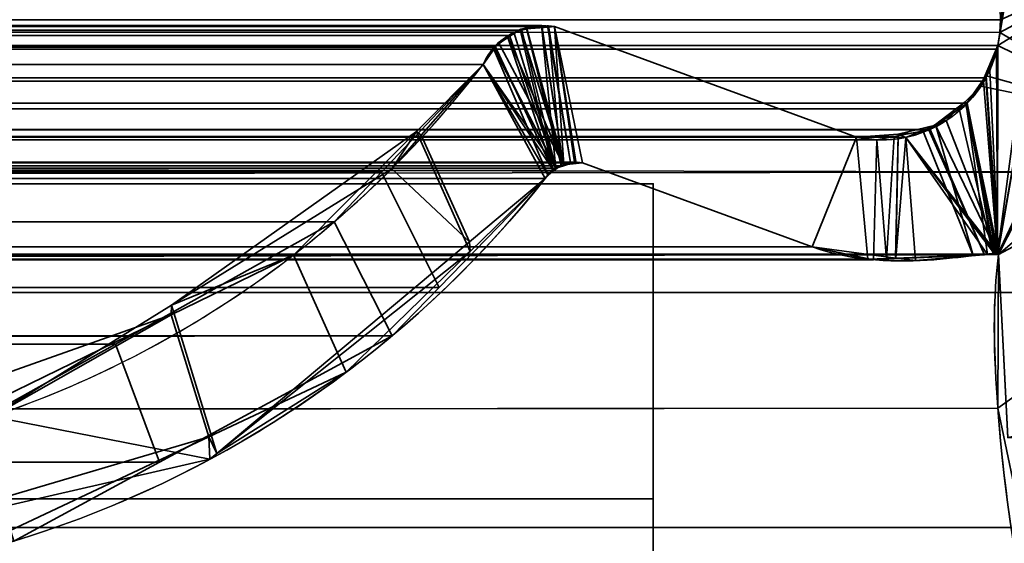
# Model space of a CAD drawing. Header units: millimetres. Extents: x -508 to 6708, y -115 to 193.
# Tile 620 of 656: x 1854.98 to 1861.23, y -2.28 to 1.04. Entities that reach past the tile are written whole.
import ezdxf

# ---------------------------------------------------------------- set-up
doc = ezdxf.new("R2010")
doc.units = ezdxf.units.MM
doc.layers.add('151', color=7, linetype='Continuous', true_color=0xffffff)

# ---------------------------------------------------------------- blocks, each defined once
blk = doc.blocks.new('UG_SURFACE_002')
at = {"layer": '151', "color": 252, "linetype": 'Continuous', "lineweight": 35}
for points in [[(2057.4999, -10, 2215.25), (2057.4999, 174.4, 2215.25), (942.5, 174.4, 2215.25), (942.5, -10, 2215.25)], [(1092.5, -10, 2065.2499), (1092.5, 174.4, 2065.2499), (1907.5, 174.4, 2065.2499), (1907.5, -10, 2065.2499)]]:
    blk.add_3dface(points, dxfattribs=at)
blk = doc.blocks.new('UG_SURFACE_143')
at = {"layer": '151', "color": 7, "linetype": 'Continuous', "lineweight": 35}
for points in [[(1141, -26, 2017), (1859, -26, 2017), (1859, 0, 2017), (1141, 0, 2017)], [(1141, 0, 2), (1141, 0, 2017), (1859, 0, 2017), (1859, 0, 2)], [(1141, 0, 2), (1859, 0, 2), (1859, -2), (1141, -2)], [(1859, 0, 2), (1859, 0, 2017), (1859, -9, 30.5)], [(1859, 0, 2017), (1859, -26, 2017), (1859, -26), (1859, -22.5, 30.5)], [(1859, -22.5, 30.5), (1859, -9, 30.5), (1859, 0, 2017)], [(1859, -9, 30.5), (1859, -9), (1859, -2), (1859, 0, 2)], [(1141, -9), (1141, -2), (1859, -2), (1859, -9)]]:
    blk.add_3dface(points, dxfattribs=at)
blk = doc.blocks.new('UG_SURFACE_148')
at = {"layer": '151', "color": 252, "linetype": 'Continuous', "lineweight": 35}
for points in [[(1135.5, -21.92, 2021.75), (1864.5, -21.92, 2021.75), (1864.5, 13.42, 2021.75), (1135.5, 13.42, 2021.75)], [(1137, -21.92, 2020.2501), (1137, 13.42, 2020.2501), (1863, 13.42, 2020.2501), (1863, -21.92, 2020.2501)]]:
    blk.add_3dface(points, dxfattribs=at)
blk = doc.blocks.new('UG_SURFACE_151')
at = {"layer": '151', "color": 252, "linetype": 'Continuous', "lineweight": 35}
for points in [[(1153, 3.0145, -6.75), (1138, 3.0145, -6.75), (1138, -16.9528, -6.75), (1862, -16.9528, -6.75)], [(1847, 3.0145, -7.75), (1862, 3.0145, -7.75), (1862, -16.9528, -7.75), (1138, -16.9528, -7.75)], [(1847, 3.0145, -6.75), (1153, 3.0145, -6.75), (1862, -16.9528, -6.75)], [(1862, -16.9528, -6.75), (1862, 3.0145, -6.75), (1847, 3.0145, -6.75)]]:
    blk.add_3dface(points, dxfattribs=at)
blk = doc.blocks.new('UG_SURFACE_155')
at = {"layer": '151', "color": 7, "linetype": 'Continuous', "lineweight": 35}
for points in [[(1861.1853, -0.4469, 2018.4352), (1862.0888, 6.3541, 2019.3388), (1862.1328, 5.0214, 2019.3827), (1862.1284, 4.9608, 2019.3784)], [(1861.1883, 0.8784, 2018.4383), (1862.0888, 6.3541, 2019.3388), (1861.1853, -0.4469, 2018.4352)], [(1862.0888, 6.3541, 2019.3388), (1861.1883, 0.8784, 2018.4383), (1861.2012, 0.9603, 2018.4512)], [(1862.0888, 6.3541, 2019.3388), (1861.2012, 0.9603, 2018.4512), (1861.2049, 1.0412, 2018.4548)], [(1861.1876, -0.4479, 2018.4376), (1861.1853, -0.4469, 2018.4352), (1862.1284, 4.9608, 2019.3784)], [(1861.1876, -0.4479, 2018.4376), (1862.1284, 4.9608, 2019.3784), (1862.175, 1.6459, 2019.4249)], [(1862.1695, 0.0733, 2019.4194), (1137.825, 1.6459, 2019.4249), (1137.7392, -0.6892, 2019.5107)], [(1862.1695, 0.0733, 2019.4194), (1862.175, 1.6459, 2019.4249), (1137.825, 1.6459, 2019.4249)], [(1862.175, 1.6459, 2019.4249), (1862.1695, 0.0733, 2019.4194), (1861.1926, -0.4501, 2018.4426), (1861.1876, -0.4479, 2018.4376)], [(1138.7951, 1.0412, 2018.4548), (1861.2012, 0.9603, 2018.4512), (1861.1883, 0.8784, 2018.4383)], [(1138.7951, 1.0412, 2018.4548), (1861.2049, 1.0412, 2018.4548), (1861.2012, 0.9603, 2018.4512)], [(1861.1883, 0.8784, 2018.4383), (1138.8117, 0.8784, 2018.4383), (1138.7951, 1.0412, 2018.4548)], [(1141.7067, 1.0043, 2015.5432), (1141.6266, 0.997, 2015.6233), (1858.3734, 0.997, 2015.6233)], [(1141.7067, 1.0043, 2015.5432), (1858.3734, 0.997, 2015.6233), (1858.2933, 1.0043, 2015.5432)], [(1858.2933, 1.0043, 2015.5432), (1858.291, 1.0038, 2015.5411), (1141.709, 1.0038, 2015.5411), (1141.7067, 1.0043, 2015.5432)], [(1141.709, 1.0038, 2015.5411), (1858.291, 1.0038, 2015.5411), (1858.1668, 0.974, 2015.4169), (1141.8332, 0.974, 2015.4169)], [(1858.1668, 0.974, 2015.4169), (1858.291, 1.0038, 2015.5411), (1858.3826, 0.0991, 2015.6326)], [(1858.4315, 0.1144, 2015.6815), (1858.291, 1.0038, 2015.5411), (1858.2933, 1.0043, 2015.5432)], [(1858.4315, 0.1144, 2015.6815), (1858.3826, 0.0991, 2015.6326), (1858.291, 1.0038, 2015.5411)], [(1858.2933, 1.0043, 2015.5432), (1858.3734, 0.997, 2015.6233), (1858.5011, 0.1363, 2015.7511), (1858.4315, 0.1144, 2015.6815)], [(1141.6266, 0.997, 2015.6233), (1139.7102, 0.295, 2017.5397), (1860.2898, 0.295, 2017.5397), (1858.3734, 0.997, 2015.6233)], [(1141.8852, 0.9616, 2015.3649), (1141.8332, 0.974, 2015.4169), (1858.1668, 0.974, 2015.4169)], [(1141.8852, 0.9616, 2015.3649), (1858.1668, 0.974, 2015.4169), (1858.1148, 0.9616, 2015.3649)], [(1858.1148, 0.9616, 2015.3649), (1141.9122, 0.941, 2015.3377), (1141.8852, 0.9616, 2015.3649)], [(1858.1148, 0.9616, 2015.3649), (1858.0878, 0.941, 2015.3377), (1141.9122, 0.941, 2015.3377)], [(1142.0065, 0.8695, 2015.2435), (1141.9122, 0.941, 2015.3377), (1858.0878, 0.941, 2015.3377)], [(1142.0065, 0.8695, 2015.2435), (1858.0878, 0.941, 2015.3377), (1857.9935, 0.8695, 2015.2435)], [(1858.3826, 0.0991, 2015.6326), (1857.9915, 0.8664, 2015.2414), (1857.9935, 0.8695, 2015.2435), (1858.0878, 0.941, 2015.3377)], [(1858.0878, 0.941, 2015.3377), (1858.1148, 0.9616, 2015.3649), (1858.3826, 0.0991, 2015.6326)], [(1858.3826, 0.0991, 2015.6326), (1858.1148, 0.9616, 2015.3649), (1858.1668, 0.974, 2015.4169)], [(1858.3734, 0.997, 2015.6233), (1858.5515, 0.1329, 2015.8014), (1858.5031, 0.1361, 2015.753)], [(1860.0085, -0.4009, 2017.2584), (1858.5515, 0.1329, 2015.8014), (1858.3734, 0.997, 2015.6233), (1860.2898, 0.295, 2017.5397)], [(1858.5031, 0.1361, 2015.753), (1858.5011, 0.1363, 2015.7511), (1858.3734, 0.997, 2015.6233)], [(1138.8117, 0.8784, 2018.4383), (1861.1883, 0.8784, 2018.4383), (1861.1794, 0.8544, 2018.4293)], [(1861.1794, 0.8544, 2018.4293), (1138.8186, 0.8526, 2018.4314), (1138.8117, 0.8784, 2018.4383)], [(1861.1794, 0.8544, 2018.4293), (1861.1883, 0.8784, 2018.4383), (1861.1853, -0.4469, 2018.4352)], [(1138.8309, 0.8061, 2018.4193), (1138.8186, 0.8526, 2018.4314), (1861.1794, 0.8544, 2018.4293)], [(1138.8309, 0.8061, 2018.4193), (1861.1794, 0.8544, 2018.4293), (1861.1114, 0.6712, 2018.3613)], [(1857.9935, 0.8695, 2015.2435), (1142.0085, 0.8664, 2015.2414), (1142.0065, 0.8695, 2015.2435)], [(1857.9935, 0.8695, 2015.2435), (1857.9915, 0.8664, 2015.2414), (1142.0085, 0.8664, 2015.2414)], [(1142.0085, 0.8664, 2015.2414), (1857.9915, 0.8664, 2015.2414), (1857.9214, 0.7573, 2015.1713), (1142.0786, 0.7573, 2015.1713)], [(1858.3826, 0.0991, 2015.6326), (1858.3674, 0.0844, 2015.6174), (1857.9214, 0.7573, 2015.1713), (1857.9915, 0.8664, 2015.2414)], [(1861.1853, -0.4469, 2018.4352), (1861.1114, 0.6712, 2018.3613), (1861.1794, 0.8544, 2018.4293)], [(1138.8309, 0.8061, 2018.4193), (1861.1114, 0.6712, 2018.3613), (1861.0958, 0.65, 2018.3458)], [(1861.0958, 0.65, 2018.3458), (1138.905, 0.6498, 2018.3451), (1138.8309, 0.8061, 2018.4193)], [(1142.0786, 0.7573, 2015.1713), (1857.9214, 0.7573, 2015.1713), (1857.2749, 0.074, 2014.5249), (1142.7251, 0.074, 2014.5249)], [(1857.2749, 0.074, 2014.5249), (1857.9214, 0.7573, 2015.1713), (1858.3143, 0.0331, 2015.5642), (1857.6423, -0.6579, 2014.8923)], [(1857.9214, 0.7573, 2015.1713), (1858.3674, 0.0844, 2015.6174), (1858.3143, 0.0331, 2015.5642)], [(1138.905, 0.6498, 2018.3451), (1861.0958, 0.65, 2018.3458), (1860.993, 0.5104, 2018.2431)], [(1138.9185, 0.6214, 2018.3315), (1138.905, 0.6498, 2018.3451), (1860.993, 0.5104, 2018.2431)], [(1861.1853, -0.4469, 2018.4352), (1860.993, 0.5104, 2018.2431), (1861.0958, 0.65, 2018.3458)], [(1861.0958, 0.65, 2018.3458), (1861.1114, 0.6712, 2018.3613), (1861.1853, -0.4469, 2018.4352)], [(1138.9185, 0.6214, 2018.3315), (1860.993, 0.5104, 2018.2431), (1860.9424, 0.4748, 2018.1923)], [(1860.9424, 0.4748, 2018.1923), (1139.0568, 0.4692, 2018.1932), (1138.9185, 0.6214, 2018.3315)], [(1860.9424, 0.4748, 2018.1923), (1860.993, 0.5104, 2018.2431), (1861.1569, -0.4482, 2018.4071)], [(1860.993, 0.5104, 2018.2431), (1861.1785, -0.4472, 2018.4286), (1861.1569, -0.4482, 2018.4071)], [(1860.993, 0.5104, 2018.2431), (1861.1853, -0.4469, 2018.4352), (1861.1785, -0.4472, 2018.4286)], [(1139.079, 0.4448, 2018.1711), (1139.0568, 0.4692, 2018.1932), (1860.9424, 0.4748, 2018.1923)], [(1139.079, 0.4448, 2018.1711), (1860.9424, 0.4748, 2018.1923), (1860.7571, 0.3446, 2018.007)], [(1139.079, 0.4448, 2018.1711), (1860.7571, 0.3446, 2018.007), (1860.7485, 0.3429, 2017.9985)], [(1860.7485, 0.3429, 2017.9985), (1139.2545, 0.3554, 2017.9956), (1139.079, 0.4448, 2018.1711)], [(1861.1569, -0.4482, 2018.4071), (1861.1029, -0.4506, 2018.353), (1860.7571, 0.3446, 2018.007), (1860.9424, 0.4748, 2018.1923)], [(1139.3539, 0.3048, 2017.8962), (1139.2545, 0.3554, 2017.9956), (1860.7485, 0.3429, 2017.9985)], [(1139.47, 0.3016, 2017.7801), (1139.3539, 0.3048, 2017.8962), (1860.7485, 0.3429, 2017.9985)], [(1860.7485, 0.3429, 2017.9985), (1860.5286, 0.3, 2017.7786), (1139.47, 0.3016, 2017.7801)], [(1861.1029, -0.4506, 2018.353), (1860.4814, -0.4784, 2017.7314), (1860.5286, 0.3, 2017.7786), (1860.7485, 0.3429, 2017.9985)], [(1860.7485, 0.3429, 2017.9985), (1860.7571, 0.3446, 2018.007), (1861.1029, -0.4506, 2018.353)], [(1139.47, 0.3016, 2017.7801), (1860.5286, 0.3, 2017.7786), (1860.4199, 0.2788, 2017.6699)], [(1139.7102, 0.295, 2017.5397), (1139.47, 0.3016, 2017.7801), (1860.4199, 0.2788, 2017.6699)], [(1860.4199, 0.2788, 2017.6699), (1860.2898, 0.295, 2017.5397), (1139.7102, 0.295, 2017.5397)], [(1860.2898, 0.295, 2017.5397), (1860.4199, 0.2788, 2017.6699), (1860.3992, -0.4821, 2017.6492), (1860.0085, -0.4009, 2017.2584)], [(1860.4814, -0.4784, 2017.7314), (1860.3992, -0.4821, 2017.6492), (1860.4199, 0.2788, 2017.6699)], [(1860.4814, -0.4784, 2017.7314), (1860.4199, 0.2788, 2017.6699), (1860.5286, 0.3, 2017.7786)], [(1858.5515, 0.1329, 2015.8014), (1860.0085, -0.4009, 2017.2584), (1139.9915, -0.4009, 2017.2584), (1141.4485, 0.1329, 2015.8014)], [(1858.5515, 0.1329, 2015.8014), (1141.4485, 0.1329, 2015.8014), (1141.4968, 0.1297, 2015.7533)], [(1858.5011, 0.1363, 2015.7511), (1141.4968, 0.1297, 2015.7533), (1141.5606, 0.1255, 2015.6894)], [(1858.5011, 0.1363, 2015.7511), (1858.5031, 0.1361, 2015.753), (1141.4968, 0.1297, 2015.7533)], [(1141.4968, 0.1297, 2015.7533), (1858.5031, 0.1361, 2015.753), (1858.5515, 0.1329, 2015.8014)], [(1141.5606, 0.1255, 2015.6894), (1858.4315, 0.1144, 2015.6815), (1858.5011, 0.1363, 2015.7511)], [(1141.5606, 0.1255, 2015.6894), (1141.5691, 0.1208, 2015.6808), (1858.4315, 0.1144, 2015.6815)], [(1137.7392, -0.6892, 2019.5107), (1862.2143, -0.6902, 2019.4643), (1862.1695, 0.0733, 2019.4194)], [(1858.3826, 0.0991, 2015.6326), (1141.5691, 0.1208, 2015.6808), (1141.6334, 0.0854, 2015.6167)], [(1858.3826, 0.0991, 2015.6326), (1858.4315, 0.1144, 2015.6815), (1141.5691, 0.1208, 2015.6808)], [(1141.6334, 0.0854, 2015.6167), (1858.3674, 0.0844, 2015.6174), (1858.3826, 0.0991, 2015.6326)], [(1858.3674, 0.0844, 2015.6174), (1141.6334, 0.0854, 2015.6167), (1141.6433, 0.08, 2015.6066)], [(1141.6433, 0.08, 2015.6066), (1858.3143, 0.0331, 2015.5642), (1858.3674, 0.0844, 2015.6174)], [(1141.6433, 0.08, 2015.6066), (1141.6857, 0.0331, 2015.5642), (1858.3143, 0.0331, 2015.5642)], [(1143.0248, -0.2428, 2014.2252), (1142.7251, 0.074, 2014.5249), (1857.2749, 0.074, 2014.5249)], [(1143.0248, -0.2428, 2014.2252), (1857.2749, 0.074, 2014.5249), (1856.9752, -0.2428, 2014.2252)], [(1857.6423, -0.6579, 2014.8923), (1857.3426, -0.9661, 2014.5926), (1856.9752, -0.2428, 2014.2252), (1857.2749, 0.074, 2014.5249)], [(1861.187, -1.4242, 2018.4369), (1861.1926, -0.4501, 2018.4426), (1862.1695, 0.0733, 2019.4194), (1862.2143, -0.6902, 2019.4643)], [(1858.3143, 0.0331, 2015.5642), (1141.6857, 0.0331, 2015.5642), (1142.3917, -0.5588, 2014.8582)], [(1142.3917, -0.5588, 2014.8582), (1857.6423, -0.6579, 2014.8923), (1858.3143, 0.0331, 2015.5642)], [(1856.9752, -0.2428, 2014.2252), (1855.5887, -1.0174, 2012.8386), (1144.4113, -1.0174, 2012.8386), (1143.0248, -0.2428, 2014.2252)], [(1855.5887, -1.0174, 2012.8386), (1856.9752, -0.2428, 2014.2252), (1857.3426, -0.9661, 2014.5926), (1855.8663, -1.7668, 2013.1164)], [(1139.577, -0.484, 2017.673), (1860.0085, -0.4009, 2017.2584), (1860.3992, -0.4821, 2017.6492)], [(1139.577, -0.484, 2017.673), (1139.9915, -0.4009, 2017.2584), (1860.0085, -0.4009, 2017.2584)], [(1138.7697, -1.8721, 2018.4803), (1861.1926, -0.4501, 2018.4426), (1861.187, -1.4242, 2018.4369)], [(1138.7697, -1.8721, 2018.4803), (1138.8074, -0.4501, 2018.4426), (1861.1926, -0.4501, 2018.4426)], [(1138.8124, -0.4479, 2018.4376), (1861.1876, -0.4479, 2018.4376), (1861.1926, -0.4501, 2018.4426), (1138.8074, -0.4501, 2018.4426)], [(1861.1853, -0.4469, 2018.4352), (1138.8124, -0.4479, 2018.4376), (1138.8147, -0.4469, 2018.4352)], [(1861.1853, -0.4469, 2018.4352), (1861.1876, -0.4479, 2018.4376), (1138.8124, -0.4479, 2018.4376)], [(1138.8147, -0.4469, 2018.4352), (1138.8216, -0.4472, 2018.4283), (1861.1785, -0.4472, 2018.4286)], [(1861.1785, -0.4472, 2018.4286), (1861.1853, -0.4469, 2018.4352), (1138.8147, -0.4469, 2018.4352)], [(1138.8216, -0.4472, 2018.4283), (1138.8431, -0.4483, 2018.4069), (1861.1569, -0.4482, 2018.4071)], [(1861.1569, -0.4482, 2018.4071), (1861.1785, -0.4472, 2018.4286), (1138.8216, -0.4472, 2018.4283)], [(1861.1029, -0.4506, 2018.353), (1861.1569, -0.4482, 2018.4071), (1138.8431, -0.4483, 2018.4069)], [(1138.8431, -0.4483, 2018.4069), (1138.8972, -0.4509, 2018.3527), (1861.1029, -0.4506, 2018.353)], [(1860.4814, -0.4784, 2017.7314), (1861.1029, -0.4506, 2018.353), (1138.8972, -0.4509, 2018.3527)], [(1138.8972, -0.4509, 2018.3527), (1139.5192, -0.4812, 2017.731), (1860.4814, -0.4784, 2017.7314)], [(1860.3992, -0.4821, 2017.6492), (1860.4814, -0.4784, 2017.7314), (1139.5192, -0.4812, 2017.731)], [(1860.3992, -0.4821, 2017.6492), (1139.5192, -0.4812, 2017.731), (1139.577, -0.484, 2017.673)], [(1857.3426, -0.9661, 2014.5926), (1142.3917, -0.5588, 2014.8582), (1143.8079, -1.7461, 2013.4423)], [(1857.3426, -0.9661, 2014.5926), (1857.6423, -0.6579, 2014.8923), (1142.3917, -0.5588, 2014.8582)], [(1862.3573, -3.122, 2019.6073), (1137.7392, -0.6892, 2019.5107), (1137.651, -3.0879, 2019.5992)], [(1862.3573, -3.122, 2019.6073), (1862.2143, -0.6902, 2019.4643), (1137.7392, -0.6892, 2019.5107)], [(1862.2143, -0.6902, 2019.4643), (1861.3462, -2.1825, 2018.5962), (1861.187, -1.4242, 2018.4369)], [(1857.3426, -0.9661, 2014.5926), (1143.8079, -1.7461, 2013.4423), (1144.1107, -1.8301, 2013.1392)], [(1144.1107, -1.8301, 2013.1392), (1855.8663, -1.7668, 2013.1164), (1857.3426, -0.9661, 2014.5926)], [(1144.4113, -1.0174, 2012.8386), (1855.5887, -1.0174, 2012.8386), (1854.7081, -1.5094, 2011.9581)], [(1855.8663, -1.7668, 2013.1164), (1854.9417, -2.2682, 2012.1918), (1854.7081, -1.5094, 2011.9581), (1855.5887, -1.0174, 2012.8386)], [(1848.5944, -1.0688, 2005.8444), (1850.7098, -2.2961, 2007.9598), (1855.1005, -5.6975, 2012.3506), (1847.7236, -1.597, 2004.9736)], [(1861.187, -1.4242, 2018.4369), (1138.6945, -2.2, 2018.5554), (1138.7697, -1.8721, 2018.4803)], [(1861.187, -1.4242, 2018.4369), (1861.3462, -2.1825, 2018.5962), (1138.6945, -2.2, 2018.5554)], [(1847.7236, -1.597, 2004.9736), (1855.1005, -5.6975, 2012.3506), (1144.8995, -5.6975, 2012.3506), (1152.2764, -1.597, 2004.9736)], [(1854.9417, -2.2682, 2012.1918), (1855.8663, -1.7668, 2013.1164), (1144.1107, -1.8301, 2013.1392)], [(1138.6945, -2.2, 2018.5554), (1861.3462, -2.1825, 2018.5962), (1861.8258, -4.4654, 2019.0759)], [(1861.8258, -4.4654, 2019.0759), (1138.1754, -4.4656, 2019.0747), (1138.6945, -2.2, 2018.5554)]]:
    blk.add_3dface(points, dxfattribs=at)
blk = doc.blocks.new('UG_SURFACE_156')
at = {"layer": '151', "color": 7, "linetype": 'Continuous', "lineweight": 35}
for points in [[(1861.1883, 0.8784, 2018.4383), (1861.1357, 0.7194, 2018.3856), (1861.1926, -0.4501, 2018.4426), (1862.1744, 1.4847, 2019.4244)], [(1861.201, 0.9593, 2018.451), (1861.1883, 0.8784, 2018.4383), (1862.1744, 1.4847, 2019.4244)], [(1862.1649, -1.4257, 2019.4149), (1862.1744, 1.4847, 2019.4244), (1861.1926, -0.4501, 2018.4426), (1861.2516, -1.6106, 2018.5015)], [(1862.1744, 1.4847, 2019.4244), (1861.2049, 1.0412, 2018.4548), (1861.201, 0.9593, 2018.451)], [(1862.175, 1.4846, -7.75), (1862.1752, 0.3919, -7.75), (1861.201, 0.9593, -7.75), (1861.2049, 1.0412, -7.75)], [(1858.3292, 1.003, -7.75), (1858.1975, 0.9858, -7.75), (1858.197, 0.9825, 2015.4469)], [(1858.197, 0.9825, 2015.4469), (1858.3356, 0.9939, 2015.5857), (1858.3292, 1.003, -7.75)], [(1858.1975, 0.9858, -7.75), (1858.3292, 1.003, -7.75), (1858.4763, 0.1339, -7.75), (1858.4338, 0.1185, -7.75)], [(1858.4763, 0.1339, -7.75), (1858.3292, 1.003, -7.75), (1858.3351, 1.0022, -7.75)], [(1858.3356, 0.9939, 2015.5857), (1858.3351, 1.0022, -7.75), (1858.3292, 1.003, -7.75)], [(1858.3351, 1.0022, -7.75), (1858.3734, 0.997, -7.75), (1858.5098, 0.1335, -7.75), (1858.4763, 0.1339, -7.75)], [(1858.3734, 0.997, -7.75), (1858.3351, 1.0022, -7.75), (1858.3356, 0.9939, 2015.5857)], [(1861.201, 0.9593, 2018.451), (1861.2049, 1.0412, 2018.4548), (1861.2049, 1.0412, -7.75), (1861.201, 0.9593, -7.75)], [(1858.1605, 0.9809, -7.75), (1858.0782, 0.9312, -7.75), (1858.0775, 0.9273, 2015.3277)], [(1858.0775, 0.9273, 2015.3277), (1858.1553, 0.979, 2015.4052), (1858.1605, 0.9809, -7.75)], [(1858.1553, 0.979, 2015.4052), (1858.0775, 0.9273, 2015.3277), (1858.366, 0.0805, 2015.6159)], [(1858.0782, 0.9312, -7.75), (1858.1605, 0.9809, -7.75), (1858.4338, 0.1185, -7.75)], [(1858.1553, 0.979, 2015.4052), (1858.1975, 0.9858, -7.75), (1858.1605, 0.9809, -7.75)], [(1858.1553, 0.979, 2015.4052), (1858.197, 0.9825, 2015.4469), (1858.1975, 0.9858, -7.75)], [(1858.366, 0.0805, 2015.6159), (1858.417, 0.1172, 2015.667), (1858.197, 0.9825, 2015.4469), (1858.1553, 0.979, 2015.4052)], [(1858.4338, 0.1185, -7.75), (1858.1605, 0.9809, -7.75), (1858.1975, 0.9858, -7.75)], [(1858.3356, 0.9939, 2015.5857), (1858.197, 0.9825, 2015.4469), (1858.417, 0.1172, 2015.667)], [(1858.3734, 0.997, 2015.6233), (1858.3356, 0.9939, 2015.5857), (1858.417, 0.1172, 2015.667), (1858.4324, 0.119, 2015.6825)], [(1858.3356, 0.9939, 2015.5857), (1858.3734, 0.997, 2015.6233), (1858.3734, 0.997, -7.75)], [(1858.3734, 0.997, -7.75), (1858.5515, 0.1329, -7.75), (1858.5098, 0.1335, -7.75)], [(1858.3734, 0.997, -7.75), (1860.2898, 0.295, -7.75), (1860.0085, -0.4009, -7.75), (1858.5515, 0.1329, -7.75)], [(1860.2898, 0.295, 2017.5397), (1858.3734, 0.997, 2015.6233), (1858.5515, 0.1329, 2015.8014), (1860.0085, -0.4009, 2017.2584)], [(1858.4324, 0.119, 2015.6825), (1858.5104, 0.1281, 2015.7604), (1858.3734, 0.997, 2015.6233)], [(1858.5104, 0.1281, 2015.7604), (1858.5515, 0.1329, 2015.8014), (1858.3734, 0.997, 2015.6233)], [(1858.3734, 0.997, 2015.6233), (1860.2898, 0.295, 2017.5397), (1860.2898, 0.295, -7.75), (1858.3734, 0.997, -7.75)], [(1862.1752, 0.3919, -7.75), (1861.1883, 0.8784, -7.75), (1861.201, 0.9593, -7.75)], [(1861.201, 0.9593, -7.75), (1861.1883, 0.8784, -7.75), (1861.1883, 0.8784, 2018.4383), (1861.201, 0.9593, 2018.451)], [(1858.0192, 0.8956, -7.75), (1857.9911, 0.8559, -7.75), (1857.987, 0.8578, 2015.2371)], [(1857.987, 0.8578, 2015.2371), (1857.9977, 0.8741, 2015.2476), (1858.0192, 0.8956, -7.75)], [(1858.4338, 0.1185, -7.75), (1858.3853, 0.1008, -7.75), (1857.9911, 0.8559, -7.75), (1858.0192, 0.8956, -7.75)], [(1857.9977, 0.8741, 2015.2476), (1858.0782, 0.9312, -7.75), (1858.0192, 0.8956, -7.75)], [(1857.9977, 0.8741, 2015.2476), (1858.0775, 0.9273, 2015.3277), (1858.0782, 0.9312, -7.75)], [(1858.366, 0.0805, 2015.6159), (1858.0775, 0.9273, 2015.3277), (1857.9977, 0.8741, 2015.2476)], [(1858.0192, 0.8956, -7.75), (1858.0782, 0.9312, -7.75), (1858.4338, 0.1185, -7.75)], [(1861.1079, 0.6861, -7.75), (1861.1883, 0.8784, -7.75), (1862.1752, 0.3919, -7.75)], [(1861.1883, 0.8784, -7.75), (1861.1079, 0.6861, -7.75), (1861.1135, 0.6875, 2018.3635)], [(1861.1135, 0.6875, 2018.3635), (1861.1357, 0.7194, 2018.3856), (1861.1883, 0.8784, -7.75)], [(1861.1357, 0.7194, 2018.3856), (1861.1883, 0.8784, 2018.4383), (1861.1883, 0.8784, -7.75)], [(1858.3325, 0.0564, 2015.5826), (1857.987, 0.8578, 2015.2371), (1857.9214, 0.7573, 2015.1713)], [(1857.9214, 0.7573, 2015.1713), (1857.987, 0.8578, 2015.2371), (1857.9911, 0.8559, -7.75)], [(1857.9214, 0.7573, -7.75), (1857.9911, 0.8559, -7.75), (1858.3853, 0.1008, -7.75)], [(1857.9911, 0.8559, -7.75), (1857.9214, 0.7573, -7.75), (1857.9214, 0.7573, 2015.1713)], [(1857.9977, 0.8741, 2015.2476), (1857.987, 0.8578, 2015.2371), (1858.3325, 0.0564, 2015.5826), (1858.366, 0.0805, 2015.6159)], [(1857.4979, 0.3318, -7.75), (1857.9214, 0.7573, -7.75), (1858.3143, 0.0331, -7.75), (1857.8395, -0.4294, -7.75)], [(1857.9214, 0.7573, -7.75), (1857.4979, 0.3318, -7.75), (1857.5271, 0.3078, 2014.7772)], [(1857.9214, 0.7573, 2015.1713), (1857.5271, 0.3078, 2014.7772), (1857.8351, -0.3683, 2015.085), (1858.3143, 0.0331, 2015.5642)], [(1857.5271, 0.3078, 2014.7772), (1857.9214, 0.7573, 2015.1713), (1857.9214, 0.7573, -7.75)], [(1857.9214, 0.7573, -7.75), (1858.3853, 0.1008, -7.75), (1858.3668, 0.0832, -7.75)], [(1858.3668, 0.0832, -7.75), (1858.3143, 0.0331, -7.75), (1857.9214, 0.7573, -7.75)], [(1858.3143, 0.0331, 2015.5642), (1858.3325, 0.0564, 2015.5826), (1857.9214, 0.7573, 2015.1713)], [(1861.1135, 0.6875, 2018.3635), (1860.9909, 0.5104, 2018.2409), (1861.1926, -0.4501, 2018.4426)], [(1860.9909, 0.5104, 2018.2409), (1861.1135, 0.6875, 2018.3635), (1861.0797, 0.6187, -7.75)], [(1861.1135, 0.6875, 2018.3635), (1861.1079, 0.6861, -7.75), (1861.0797, 0.6187, -7.75)], [(1861.1926, -0.4501, 2018.4426), (1861.1357, 0.7194, 2018.3856), (1861.1135, 0.6875, 2018.3635)], [(1862.1752, 0.3919, -7.75), (1861.0797, 0.6187, -7.75), (1861.1079, 0.6861, -7.75)], [(1860.9806, 0.5204, -7.75), (1861.0797, 0.6187, -7.75), (1862.1752, 0.3919, -7.75), (1861.1926, -0.4501, -7.75)], [(1861.0797, 0.6187, -7.75), (1860.9806, 0.5204, -7.75), (1860.9909, 0.5104, 2018.2409)], [(1860.9806, 0.5204, -7.75), (1860.8599, 0.4006, -7.75), (1860.7907, 0.3763, 2018.0407)], [(1860.7907, 0.3763, 2018.0407), (1860.9856, 0.5029, 2018.2357), (1860.9806, 0.5204, -7.75)], [(1860.9856, 0.5029, 2018.2357), (1860.7907, 0.3763, 2018.0407), (1861.0318, -0.4559, 2018.2817), (1861.1223, -0.4498, 2018.3723)], [(1861.1926, -0.4501, -7.75), (1860.8599, 0.4006, -7.75), (1860.9806, 0.5204, -7.75)], [(1860.9856, 0.5029, 2018.2357), (1860.9909, 0.5104, 2018.2409), (1860.9806, 0.5204, -7.75)], [(1860.9909, 0.5104, 2018.2409), (1860.9856, 0.5029, 2018.2357), (1861.1926, -0.4501, 2018.4426)], [(1861.1223, -0.4498, 2018.3723), (1861.1664, -0.4468, 2018.4164), (1860.9856, 0.5029, 2018.2357)], [(1860.9856, 0.5029, 2018.2357), (1861.1808, -0.4459, 2018.4307), (1861.1839, -0.447, 2018.4338)], [(1861.1664, -0.4468, 2018.4164), (1861.1808, -0.4459, 2018.4307), (1860.9856, 0.5029, 2018.2357)], [(1861.1839, -0.447, 2018.4338), (1861.1926, -0.4501, 2018.4426), (1860.9856, 0.5029, 2018.2357)], [(1860.7907, 0.3763, 2018.0407), (1860.7153, 0.3273, 2017.9653), (1861.0318, -0.4559, 2018.2817)], [(1860.7153, 0.3273, 2017.9653), (1860.7907, 0.3763, 2018.0407), (1860.7912, 0.3722, -7.75)], [(1860.8599, 0.4006, -7.75), (1860.7912, 0.3722, -7.75), (1860.7907, 0.3763, 2018.0407)], [(1860.7912, 0.3722, -7.75), (1860.8599, 0.4006, -7.75), (1861.1926, -0.4501, -7.75), (1861.1875, -0.4476, -7.75)], [(1861.2517, -1.6131, -7.75), (1861.1926, -0.4501, -7.75), (1862.1752, 0.3919, -7.75), (1862.2308, -1.5866, -7.75)], [(1857.4979, 0.3318, -7.75), (1856.7172, -0.4526, -7.75), (1855.9426, -0.7716, 2013.1927)], [(1855.9426, -0.7716, 2013.1927), (1857.3405, 0.0948, 2014.5905), (1857.4979, 0.3318, -7.75)], [(1857.8395, -0.4294, -7.75), (1857.052, -1.1965, -7.75), (1856.7172, -0.4526, -7.75), (1857.4979, 0.3318, -7.75)], [(1857.3405, 0.0948, 2014.5905), (1857.5271, 0.3078, 2014.7772), (1857.4979, 0.3318, -7.75)], [(1860.5542, 0.3151, 2017.8041), (1860.2898, 0.295, 2017.5397), (1860.3616, -0.4785, 2017.6115), (1860.5381, -0.4725, 2017.7882)], [(1860.2898, 0.295, 2017.5397), (1860.5542, 0.3151, 2017.8041), (1860.5553, 0.2945, -7.75)], [(1860.5381, -0.4725, 2017.7882), (1861.0318, -0.4559, 2018.2817), (1860.7153, 0.3273, 2017.9653), (1860.5542, 0.3151, 2017.8041)], [(1860.7912, 0.3722, -7.75), (1860.6029, 0.2944, -7.75), (1860.5542, 0.3151, 2017.8041)], [(1860.5542, 0.3151, 2017.8041), (1860.7153, 0.3273, 2017.9653), (1860.7912, 0.3722, -7.75)], [(1860.6029, 0.2944, -7.75), (1860.5553, 0.2945, -7.75), (1860.5542, 0.3151, 2017.8041)], [(1861.1875, -0.4476, -7.75), (1860.6029, 0.2944, -7.75), (1860.7912, 0.3722, -7.75)], [(1857.5271, 0.3078, 2014.7772), (1857.3405, 0.0948, 2014.5905), (1857.8351, -0.3683, 2015.085)], [(1860.5407, -0.4717, -7.75), (1860.0085, -0.4009, -7.75), (1860.2898, 0.295, -7.75), (1860.5553, 0.2945, -7.75)], [(1860.0085, -0.4009, 2017.2584), (1860.3616, -0.4785, 2017.6115), (1860.2898, 0.295, 2017.5397)], [(1860.5553, 0.2945, -7.75), (1860.2898, 0.295, -7.75), (1860.2898, 0.295, 2017.5397)], [(1860.5553, 0.2945, -7.75), (1860.6029, 0.2944, -7.75), (1860.5407, -0.4717, -7.75)], [(1860.6029, 0.2944, -7.75), (1860.6647, -0.4882, -7.75), (1860.5407, -0.4717, -7.75)], [(1860.6029, 0.2944, -7.75), (1861.1681, -0.4445, -7.75), (1861.1662, -0.4447, -7.75)], [(1861.1662, -0.4447, -7.75), (1861.1223, -0.4485, -7.75), (1860.6029, 0.2944, -7.75)], [(1861.1223, -0.4485, -7.75), (1860.6647, -0.4882, -7.75), (1860.6029, 0.2944, -7.75)], [(1860.6029, 0.2944, -7.75), (1861.1875, -0.4476, -7.75), (1861.1839, -0.447, -7.75)], [(1861.1839, -0.447, -7.75), (1861.1681, -0.4445, -7.75), (1860.6029, 0.2944, -7.75)], [(1858.4763, 0.1339, -7.75), (1858.5104, 0.1281, 2015.7604), (1858.4324, 0.119, 2015.6825)], [(1858.4324, 0.119, 2015.6825), (1858.4338, 0.1185, -7.75), (1858.4763, 0.1339, -7.75)], [(1858.4763, 0.1339, -7.75), (1858.5098, 0.1335, -7.75), (1858.5104, 0.1281, 2015.7604)], [(1858.5104, 0.1281, 2015.7604), (1858.5098, 0.1335, -7.75), (1858.5515, 0.1329, -7.75)], [(1858.5515, 0.1329, -7.75), (1858.5515, 0.1329, 2015.8014), (1858.5104, 0.1281, 2015.7604)], [(1858.5515, 0.1329, -7.75), (1860.0085, -0.4009, -7.75), (1860.0085, -0.4009, 2017.2584), (1858.5515, 0.1329, 2015.8014)], [(1856.2307, -1.7122, 2013.4807), (1857.8351, -0.3683, 2015.085), (1857.3405, 0.0948, 2014.5905), (1855.9426, -0.7716, 2013.1927)], [(1858.3325, 0.0564, 2015.5826), (1858.3143, 0.0331, -7.75), (1858.3668, 0.0832, -7.75)], [(1858.3668, 0.0832, -7.75), (1858.366, 0.0805, 2015.6159), (1858.3325, 0.0564, 2015.5826)], [(1858.417, 0.1172, 2015.667), (1858.366, 0.0805, 2015.6159), (1858.3668, 0.0832, -7.75)], [(1858.417, 0.1172, 2015.667), (1858.3668, 0.0832, -7.75), (1858.3853, 0.1008, -7.75)], [(1858.417, 0.1172, 2015.667), (1858.3853, 0.1008, -7.75), (1858.4338, 0.1185, -7.75)], [(1858.4338, 0.1185, -7.75), (1858.4324, 0.119, 2015.6825), (1858.417, 0.1172, 2015.667)], [(1858.3143, 0.0331, -7.75), (1858.3143, 0.0331, 2015.5642), (1857.8351, -0.3683, 2015.085)], [(1857.8351, -0.3683, 2015.085), (1857.8395, -0.4294, -7.75), (1858.3143, 0.0331, -7.75)], [(1858.3325, 0.0564, 2015.5826), (1858.3143, 0.0331, 2015.5642), (1858.3143, 0.0331, -7.75)], [(1857.8395, -0.4294, -7.75), (1857.8351, -0.3683, 2015.085), (1856.2307, -1.7122, 2013.4807)], [(1856.2307, -1.7122, 2013.4807), (1857.052, -1.1965, -7.75), (1857.8395, -0.4294, -7.75)], [(1860.3616, -0.4785, 2017.6115), (1860.0085, -0.4009, -7.75), (1860.5407, -0.4717, -7.75)], [(1860.3616, -0.4785, 2017.6115), (1860.0085, -0.4009, 2017.2584), (1860.0085, -0.4009, -7.75)], [(1855.942, -0.8311, -7.75), (1856.7172, -0.4526, -7.75), (1857.052, -1.1965, -7.75), (1856.1804, -1.6067, -7.75)], [(1856.7172, -0.4526, -7.75), (1855.942, -0.8311, -7.75), (1855.9426, -0.7716, 2013.1927)], [(1860.5407, -0.4717, -7.75), (1860.5381, -0.4725, 2017.7882), (1860.3616, -0.4785, 2017.6115)], [(1861.1223, -0.4485, -7.75), (1861.0318, -0.4559, 2018.2817), (1860.5381, -0.4725, 2017.7882)], [(1860.5381, -0.4725, 2017.7882), (1860.6647, -0.4882, -7.75), (1861.1223, -0.4485, -7.75)], [(1860.5381, -0.4725, 2017.7882), (1860.5407, -0.4717, -7.75), (1860.6647, -0.4882, -7.75)], [(1861.1223, -0.4485, -7.75), (1861.1223, -0.4498, 2018.3723), (1861.0318, -0.4559, 2018.2817)], [(1861.1662, -0.4447, -7.75), (1861.1664, -0.4468, 2018.4164), (1861.1223, -0.4498, 2018.3723)], [(1861.1223, -0.4498, 2018.3723), (1861.1223, -0.4485, -7.75), (1861.1662, -0.4447, -7.75)], [(1861.1664, -0.4468, 2018.4164), (1861.1662, -0.4447, -7.75), (1861.1681, -0.4445, -7.75)], [(1861.1664, -0.4468, 2018.4164), (1861.1681, -0.4445, -7.75), (1861.1839, -0.447, -7.75)], [(1861.1839, -0.447, -7.75), (1861.1808, -0.4459, 2018.4307), (1861.1664, -0.4468, 2018.4164)], [(1861.1839, -0.447, -7.75), (1861.1839, -0.447, 2018.4338), (1861.1808, -0.4459, 2018.4307)], [(1861.1926, -0.4501, -7.75), (1861.1926, -0.4501, 2018.4426), (1861.1839, -0.447, 2018.4338)], [(1861.1839, -0.447, 2018.4338), (1861.1839, -0.447, -7.75), (1861.1875, -0.4476, -7.75)], [(1861.1839, -0.447, 2018.4338), (1861.1875, -0.4476, -7.75), (1861.1926, -0.4501, -7.75)], [(1861.2517, -1.6131, -7.75), (1861.2516, -1.6106, 2018.5015), (1861.1926, -0.4501, 2018.4426), (1861.1926, -0.4501, -7.75)], [(1855.9426, -0.7716, 2013.1927), (1854.8027, -1.4782, 2012.0528), (1856.1867, -1.749, 2013.4368), (1856.2307, -1.7122, 2013.4807)], [(1854.8027, -1.4782, 2012.0528), (1855.9426, -0.7716, 2013.1927), (1855.942, -0.8311, -7.75)], [(1855.942, -0.8311, -7.75), (1854.3274, -1.6193, -7.75), (1853.914, -1.55, 2011.1639)], [(1853.914, -1.55, 2011.1639), (1854.8027, -1.4782, 2012.0528), (1855.942, -0.8311, -7.75)], [(1856.1804, -1.6067, -7.75), (1854.544, -2.3769, -7.75), (1854.3274, -1.6193, -7.75), (1855.942, -0.8311, -7.75)], [(1848.5944, -1.0688, -7.75), (1850.7098, -2.2961, -7.75), (1855.1005, -5.6975, -7.75), (1847.7236, -1.597, -7.75)], [(1847.7236, -1.597, 2004.9736), (1855.1005, -5.6975, 2012.3506), (1850.7098, -2.2961, 2007.9598), (1848.5944, -1.0688, 2005.8444)], [(1856.2307, -1.7122, 2013.4807), (1856.1804, -1.6067, -7.75), (1857.052, -1.1965, -7.75)], [(1854.0114, -2.2478, 2011.2615), (1856.1867, -1.749, 2013.4368), (1854.8027, -1.4782, 2012.0528), (1853.914, -1.55, 2011.1639)], [(1847.7236, -1.597, -7.75), (1855.1005, -5.6975, -7.75), (1855.1005, -5.6975, 2012.3506), (1847.7236, -1.597, 2004.9736)], [(1856.1804, -1.6067, -7.75), (1856.1867, -1.749, 2013.4368), (1854.0114, -2.2478, 2011.2615)], [(1854.0114, -2.2478, 2011.2615), (1854.544, -2.3769, -7.75), (1856.1804, -1.6067, -7.75)], [(1856.1804, -1.6067, -7.75), (1856.2307, -1.7122, 2013.4807), (1856.1867, -1.749, 2013.4368)]]:
    blk.add_3dface(points, dxfattribs=at)

msp = doc.modelspace()

# ---------------------------------------------------------------- linework, layer by layer
at = {"layer": '151', "color": 253, "linetype": 'Continuous', "lineweight": -3}
for p, q in [((1861.2049, 1.0412, -7.75), (1861.1224, 3.9715, -7.75)), ((1138.7951, 1.0412, 2018.4549), (1861.2049, 1.0412, 2018.4549)), ((1861.2049, 1.0412, 2018.4549), (1861.2049, 1.0412, -7.75)), ((1141.6266, 0.997, 2015.6234), (1858.3734, 0.997, 2015.6234)), ((1858.3734, 0.997, -7.75), (1860.2899, 0.295, -7.75)), ((1860.2899, 0.295, 2017.5399), (1858.3734, 0.997, 2015.6234)), ((1858.3734, 0.997, 2015.6234), (1858.3734, 0.997, -7.75)), ((1860.2899, 0.295, 2017.5399), (1858.3734, 0.997, 2015.6234)), ((1138.8117, 0.8784, 2018.4383), (1861.1883, 0.8784, 2018.4383)), ((1861.1883, 0.8784, 2018.4383), (1861.1883, 0.8784, -7.75)), ((1142.0786, 0.7573, 2015.1714), (1857.9214, 0.7573, 2015.1714)), ((1857.9214, 0.7573, 2015.1714), (1857.9214, 0.7573, -7.75)), ((1139.7101, 0.295, 2017.5399), (1860.2899, 0.295, 2017.5399)), ((1860.2899, 0.295, 2017.5399), (1860.2899, 0.295, -7.75)), ((1858.5515, 0.1329, 2015.8015), (1141.4485, 0.1329, 2015.8015)), ((1858.5515, 0.1329, 2015.8015), (1860.0084, -0.4009, 2017.2584)), ((1858.5515, 0.1329, -7.75), (1858.5515, 0.1329, 2015.8015)), ((1858.5515, 0.1329, -7.75), (1860.0084, -0.4009, -7.75)), ((1858.5515, 0.1329, 2015.8015), (1860.0084, -0.4009, 2017.2584)), ((1858.3143, 0.0331, 2015.5643), (1141.6857, 0.0331, 2015.5643)), ((1858.3143, 0.0331, -7.75), (1858.3143, 0.0331, 2015.5643)), ((1859, 0, 2), (1859, -2)), ((1141, 0, 2), (1859, 0, 2)), ((1141, 0, 2017), (1859, 0, 2017)), ((1859, 0, 2017), (1859, -26, 2017)), ((1859, 0, 2), (1859, 0, 2017)), ((1860.0084, -0.4009, 2017.2584), (1139.9916, -0.4009, 2017.2584)), ((1860.0084, -0.4009, 2017.2584), (1860.0084, -0.4009, -7.75)), ((1861.1926, -0.4501, 2018.4426), (1138.8074, -0.4501, 2018.4426)), ((1861.1926, -0.4501, -7.75), (1861.1926, -0.4501, 2018.4426)), ((1141, -2), (1859, -2)), ((1859, -2), (1859, -9))]:
    msp.add_line(p, q, dxfattribs=at)
for points in [[(1857.9214, 0.7573, -7.75), (1857.9975, 0.9333, -7.75), (1858.1851, 1.0331, -7.75), (1858.3734, 0.997, -7.75)], [(1857.9214, 0.7573, 2015.1714), (1857.9975, 0.9333, 2015.2475), (1858.1851, 1.0331, 2015.4351), (1858.3734, 0.997, 2015.6234)], [(1861.1883, 0.8784, 2018.4383), (1861.1999, 0.9319, 2018.4499), (1861.2052, 0.9864, 2018.4552), (1861.2049, 1.0412, 2018.4549)], [(1861.1883, 0.8784, -7.75), (1861.1999, 0.9319, -7.75), (1861.2052, 0.9864, -7.75), (1861.2049, 1.0412, -7.75)], [(1860.2899, 0.295, 2017.5399), (1860.6991, 0.208, 2017.9491), (1861.1012, 0.4692, 2018.3512), (1861.1883, 0.8784, 2018.4383)], [(1860.2899, 0.295, -7.75), (1860.6991, 0.208, -7.75), (1861.1012, 0.4692, -7.75), (1861.1883, 0.8784, -7.75)], [(1851.6124, -1.7357, 2008.8624), (1854.0145, -2.1357, 2011.2645), (1856.4414, -1.1772, 2013.6914), (1857.9214, 0.7573, 2015.1714)], [(1851.6124, -1.7357, -7.75), (1854.0145, -2.1357, -7.75), (1856.4414, -1.1772, -7.75), (1857.9214, 0.7573, -7.75)], [(1858.5515, 0.1329, 2015.8015), (1858.4598, 0.1489, 2015.7098), (1858.367, 0.1099, 2015.617), (1858.3143, 0.0331, 2015.5643)], [(1858.3143, 0.0331, -7.75), (1858.367, 0.1099, -7.75), (1858.4598, 0.1489, -7.75), (1858.5515, 0.1329, -7.75)], [(1851.7144, -2.4582, -7.75), (1854.2053, -2.9092, -7.75), (1856.7426, -1.9513, -7.75), (1858.3143, 0.0331, -7.75)], [(1858.3143, 0.0331, 2015.5643), (1856.7426, -1.9513, 2013.9926), (1854.2053, -2.9092, 2011.4553), (1851.7144, -2.4582, 2008.9644)], [(1860.0084, -0.4009, -7.75), (1860.5426, -0.5906, -7.75), (1861.1383, -0.4108, -7.75), (1861.1926, -0.4501, -7.75)], [(1861.1926, -0.4501, 2018.4426), (1861.1383, -0.4108, 2018.3883), (1860.5426, -0.5906, 2017.7926), (1860.0084, -0.4009, 2017.2584)], [(1861.8398, -4.5319, 2019.0898), (1861.3398, -3.1669, 2018.5898), (1861.0783, -1.2606, 2018.3283), (1861.1926, -0.4501, 2018.4426)], [(1861.1926, -0.4501, -7.75), (1861.0783, -1.2606, -7.75), (1861.3398, -3.1669, -7.75), (1861.8398, -4.5319, -7.75)]]:
    msp.add_open_spline(points, degree=3, dxfattribs=at)
for points, knots in [([(1857.9214, 0.7573, 2015.1714), (1857.94, 0.8004, 2015.19), (1857.9653, 0.8384, 2015.2153), (1858.0296, 0.9095, 2015.2796), (1858.0715, 0.94, 2015.3215), (1858.1718, 0.9899, 2015.4218), (1858.233, 1.0039, 2015.483), (1858.3201, 1.0045, 2015.5701), (1858.3469, 1.0021, 2015.5969), (1858.3734, 0.997, 2015.6234)], [0, 0, 0, 0, 0.21172, 0.21172, 0.48397, 0.48397, 0.842606, 0.842606, 1, 1, 1, 1]), ([(1861.1883, 0.8784, 2018.4383), (1861.1912, 0.8918, 2018.4412), (1861.1937, 0.9053, 2018.4437), (1861.198, 0.9326, 2018.448), (1861.1998, 0.9464, 2018.4498), (1861.2039, 0.9871, 2018.4539), (1861.2051, 1.0142, 2018.4551), (1861.2049, 1.0412, 2018.4549)], [0, 0, 0, 0, 0.254117, 0.254117, 0.508231, 0.508231, 1, 1, 1, 1]), ([(1861.1883, 0.8784, 2018.4383), (1861.1724, 0.8037, 2018.4224), (1861.1452, 0.7328, 2018.3952), (1861.0779, 0.6101, 2018.3279), (1861.0372, 0.5562, 2018.2872), (1860.9222, 0.437, 2018.1722), (1860.8408, 0.3822, 2018.0908), (1860.649, 0.2961, 2017.899), (1860.5333, 0.2746, 2017.7833), (1860.3764, 0.2805, 2017.6264), (1860.3329, 0.2859, 2017.5829), (1860.2899, 0.295, 2017.5399)], [0, 0, 0, 0, 0.155527, 0.155527, 0.309097, 0.309097, 0.556994, 0.556994, 0.878213, 0.878213, 1, 1, 1, 1]), ([(1851.6124, -1.7357, 2008.8624), (1852.7368, -1.923, 2009.9868), (1853.8602, -1.8246, 2011.1102), (1855.4986, -1.226, 2012.7486), (1856.0245, -0.9539, 2013.2745), (1857.0276, -0.2357, 2014.2776), (1857.5041, 0.2119, 2014.7541), (1857.9214, 0.7573, 2015.1714)], [0, 0, 0, 0, 0.5, 0.5, 0.75, 0.75, 1, 1, 1, 1]), ([(1858.3143, 0.0331, 2015.5643), (1858.3241, 0.0474, 2015.5741), (1858.3351, 0.0601, 2015.5851), (1858.3581, 0.0819, 2015.6081), (1858.3702, 0.0912, 2015.6202), (1858.3887, 0.103, 2015.6387), (1858.395, 0.1066, 2015.645), (1858.4142, 0.1165, 2015.6642), (1858.4273, 0.1218, 2015.6773), (1858.4538, 0.13, 2015.7038), (1858.4673, 0.1329, 2015.7173), (1858.4876, 0.1354, 2015.7376), (1858.4943, 0.136, 2015.7443), (1858.5179, 0.1369, 2015.7679), (1858.5348, 0.1358, 2015.7848), (1858.5515, 0.1329, 2015.8015)], [0, 0, 0, 0, 0.165568, 0.165568, 0.325273, 0.325273, 0.404682, 0.404682, 0.564036, 0.564036, 0.723298, 0.723298, 0.80269, 0.80269, 1, 1, 1, 1]), ([(1851.7144, -2.4582, 2008.9644), (1852.8849, -2.6701, 2010.1349), (1854.0566, -2.583, 2011.3066), (1855.7688, -1.985, 2013.0188), (1856.3191, -1.7102, 2013.5691), (1857.3711, -0.9811, 2014.6211), (1857.8726, -0.5246, 2015.1226), (1858.3143, 0.0331, 2015.5643)], [0, 0, 0, 0, 0.5, 0.5, 0.75, 0.75, 1, 1, 1, 1]), ([(1861.1926, -0.4501, 2018.4426), (1861.1903, -0.4485, 2018.4403), (1861.1878, -0.4476, 2018.4378), (1861.1733, -0.4435, 2018.4233), (1861.1609, -0.4441, 2018.4109), (1861.1245, -0.4453, 2018.3745), (1861.1003, -0.448, 2018.3503), (1860.9798, -0.4614, 2018.2298), (1860.8835, -0.4742, 2018.1335), (1860.6579, -0.4911, 2017.9079), (1860.5282, -0.4931, 2017.7782), (1860.2678, -0.4709, 2017.5178), (1860.1361, -0.4462, 2017.3861), (1860.0084, -0.4009, 2017.2584)], [0, 0, 0, 0, 0.006371, 0.006371, 0.037219, 0.037219, 0.098153, 0.098153, 0.341688, 0.341688, 0.667489, 0.667489, 1, 1, 1, 1]), ([(1861.1926, -0.4501, 2018.4426), (1861.143, -0.8016, 2018.393), (1861.1642, -1.1546, 2018.4142), (1861.2225, -1.8574, 2018.4725), (1861.2695, -2.2037, 2018.5195), (1861.4466, -3.232, 2018.6966), (1861.6093, -3.9028, 2018.8593), (1861.8398, -4.5319, 2019.0898)], [0, 0, 0, 0, 0.25, 0.25, 0.5, 0.5, 1, 1, 1, 1])]:
    msp.add_open_spline(points, degree=3, knots=knots, dxfattribs=at)

# ---------------------------------------------------------------- block references
for name in ['UG_SURFACE_002', 'UG_SURFACE_151', 'UG_SURFACE_148', 'UG_SURFACE_155', 'UG_SURFACE_156', 'UG_SURFACE_143']:
    msp.add_blockref(name, (0, 0), dxfattribs=at)

doc.saveas('drawing.dxf')
